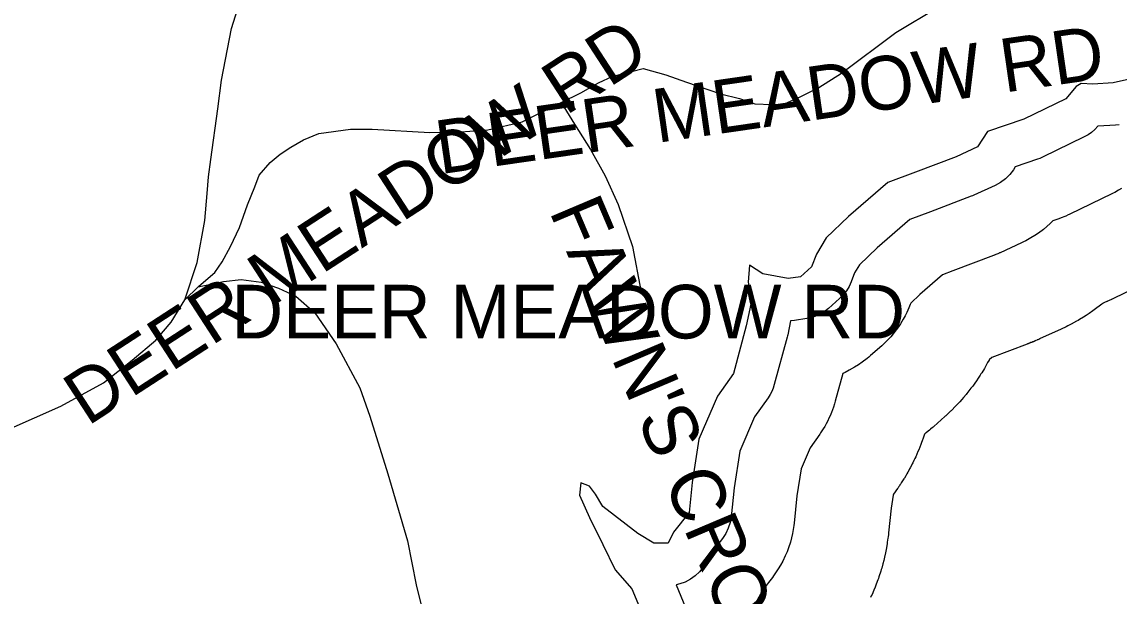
# Model space of a CAD drawing. Extents: x 1950930 to 2061844, y 904556 to 1017002.
# Drawn here: x 1970002 to 1971944, y 983574 to 984591 of the extents above; entities that cross this region are included whole.
import ezdxf

# ---------------------------------------------------------------- set-up
doc = ezdxf.new("R2010")
doc.units = 0
for name, color, linetype in [('Exist Hydrographic Buffer Line', 7, 'Continuous'), ('Exist Hydrographic Lake Shore', 7, 'Continuous'), ('Exist Road Non-System Type 51', 7, 'Continuous'), ('Exist Road Non-System Type 51 Label', 7, 'Continuous')]:
    doc.layers.add(name, color=color, linetype=linetype)

msp = doc.modelspace()

# ---------------------------------------------------------------- linework, layer by layer
at = {"layer": 'Exist Hydrographic Buffer Line'}
for points in [[(1971944.1, 984408.4), (1971938.1, 984407.8), (1971906.9, 984405.9), (1971906.8, 984405.7), (1971901.5, 984400.1), (1971895.6, 984395), (1971889.2, 984390.6), (1971882.4, 984386.8), (1971808.3, 984350.8), (1971804, 984348.9), (1971799.6, 984347.3), (1971760.3, 984333.9), (1971757, 984328.8), (1971750.6, 984320.2), (1971743, 984312.6), (1971734.4, 984306.2), (1971725, 984301), (1971686.9, 984283.6), (1971684.6, 984282.6), (1971682.3, 984281.7), (1971610.4, 984254.4), (1971610.3, 984254.4), (1971610.3, 984254.4), (1971573.6, 984240.5), (1971515.7, 984190.7), (1971484.8, 984160.6), (1971476, 984146.3), (1971469.8, 984130), (1971466.1, 984121.8), (1971461.4, 984114.1), (1971455.9, 984107), (1971449.5, 984100.6), (1971429.9, 984083.2), (1971421.3, 984076.6), (1971411.9, 984071.3), (1971401.8, 984067.4), (1971391.2, 984065), (1971369.4, 984061.8), (1971363, 984061.1), (1971362.7, 984061.1), (1971357.6, 984036.6), (1971357.1, 984034.4), (1971356.5, 984032.3), (1971333.7, 983948.3), (1971331.7, 983942.1), (1971329.2, 983936.1), (1971326.2, 983930.4), (1971322.7, 983924.9), (1971298.8, 983891), (1971272.9, 983830.5), (1971262.7, 983765.4), (1971257.5, 983714), (1971255.7, 983703.7), (1971252.4, 983693.6), (1971247.8, 983684.2), (1971242, 983675.5), (1971219.4, 983646.5), (1971212.9, 983633.6), (1971207.6, 983624.7), (1971201.2, 983616.5), (1971193.7, 983609.4), (1971185.3, 983603.3), (1971176.1, 983598.5), (1971166.3, 983595), (1971159.8, 983593.6), (1971228.2, 983429)], [(1971948.3, 984295.4), (1971943.3, 984292.5), (1971936.5, 984288.7), (1971933.9, 984287.4), (1971931.3, 984286.1), (1971857.2, 984250.1), (1971855.7, 984249.3), (1971854.1, 984248.6), (1971849.8, 984246.7), (1971846.6, 984245.3), (1971843.3, 984244), (1971838.9, 984242.4), (1971837.3, 984241.8), (1971835.6, 984241.2), (1971827.1, 984238.3), (1971822.4, 984233.6), (1971816.5, 984228.1), (1971810.3, 984223.1), (1971801.7, 984216.6), (1971795.1, 984212), (1971788.2, 984207.9), (1971778.8, 984202.8), (1971775.2, 984200.9), (1971771.6, 984199.2), (1971733.5, 984181.7), (1971732.6, 984181.4), (1971731.8, 984181), (1971729.5, 984180), (1971727.8, 984179.2), (1971726, 984178.5), (1971723.7, 984177.6), (1971722.9, 984177.3), (1971722, 984176.9), (1971650.1, 984149.7), (1971650.1, 984149.7), (1971650, 984149.7), (1971650, 984149.6), (1971650, 984149.6), (1971649.9, 984149.6), (1971649.9, 984149.6), (1971631.7, 984142.7), (1971591.3, 984108), (1971575.3, 984092.4), (1971574.4, 984090.1), (1971573.2, 984087), (1971571.9, 984083.9), (1971568.2, 984075.7), (1971565.2, 984069.7), (1971561.9, 984063.8), (1971557.3, 984056.1), (1971553.6, 984050.5), (1971549.6, 984045.1), (1971544.1, 984038), (1971539.8, 984032.8), (1971535.2, 984027.9), (1971528.8, 984021.5), (1971526.4, 984019.2), (1971524, 984016.9), (1971504.3, 983999.5), (1971501.3, 983996.8), (1971498.1, 983994.3), (1971489.5, 983987.7), (1971482.9, 983983), (1971476, 983978.8), (1971466.6, 983973.5), (1971459.4, 983969.8), (1971455.1, 983968), (1971441.7, 983918.9), (1971441.1, 983916.5), (1971440.3, 983914.2), (1971438.4, 983908), (1971436.8, 983903.4), (1971435, 983898.9), (1971432.5, 983892.9), (1971430.6, 983888.5), (1971428.4, 983884.2), (1971425.4, 983878.4), (1971423.1, 983874.2), (1971420.5, 983870.1), (1971417, 983864.6), (1971415.7, 983862.6), (1971414.3, 983860.6), (1971397.2, 983836.2), (1971381.4, 983799.2), (1971373.8, 983751), (1971368.9, 983702.7), (1971368.4, 983698.8), (1971367.8, 983694.9), (1971366, 983684.5), (1971364.4, 983676.8), (1971362.3, 983669.3), (1971359, 983659.3), (1971356.4, 983651.9), (1971353.2, 983644.7), (1971348.6, 983635.2), (1971344.9, 983628.3), (1971340.7, 983621.6), (1971334.9, 983612.9), (1971332.6, 983609.7), (1971330.3, 983606.5), (1971314.5, 983586.4), (1971313.1, 983583.5), (1971311.3, 983580.1), (1971309.4, 983576.7), (1971304.1, 983567.8)], [(1972004.4, 984134.8), (1971930.6, 984099), (1971930, 984098.7), (1971929.4, 984098.4), (1971927.9, 984097.6), (1971926.7, 984097.1), (1971925.5, 984096.5), (1971923.9, 984095.8), (1971923.3, 984095.5), (1971922.7, 984095.3), (1971918.4, 984093.4), (1971917.2, 984092.8), (1971916, 984092.3), (1971915.4, 984092), (1971913.5, 984090.5), (1971911.1, 984088.7), (1971902.5, 984082.2), (1971900.1, 984080.5), (1971897.6, 984078.7), (1971891.1, 984074.1), (1971886.1, 984070.8), (1971881, 984067.6), (1971874.1, 984063.5), (1971871.5, 984062), (1971868.8, 984060.6), (1971859.4, 984055.4), (1971858.1, 984054.7), (1971856.8, 984054), (1971853.2, 984052.1), (1971850.6, 984050.7), (1971847.9, 984049.4), (1971844.2, 984047.7), (1971842.9, 984047), (1971841.5, 984046.4), (1971803.4, 984029), (1971803.1, 984028.8), (1971802.7, 984028.7), (1971801.9, 984028.3), (1971801.3, 984028), (1971800.6, 984027.7), (1971799.8, 984027.3), (1971799.4, 984027.2), (1971799.1, 984027.1), (1971796.8, 984026.1), (1971796.2, 984025.8), (1971795.5, 984025.5), (1971793.8, 984024.8), (1971792.5, 984024.2), (1971791.2, 984023.7), (1971789.5, 984023), (1971788.9, 984022.7), (1971788.2, 984022.5), (1971785.9, 984021.5), (1971785.6, 984021.4), (1971785.2, 984021.3), (1971784.4, 984020.9), (1971783.7, 984020.7), (1971783.1, 984020.4), (1971782.2, 984020.1), (1971781.9, 984020), (1971781.5, 984019.8), (1971718.8, 983996.1), (1971714.2, 983992.1), (1971713.9, 983991.5), (1971711.5, 983987.1), (1971708.2, 983981.2), (1971707, 983979.1), (1971705.7, 983976.9), (1971701, 983969.2), (1971699.7, 983967.1), (1971698.4, 983964.9), (1971694.7, 983959.3), (1971691.9, 983955.1), (1971689, 983951), (1971685, 983945.6), (1971683.5, 983943.5), (1971682, 983941.6), (1971676.4, 983934.5), (1971674.8, 983932.5), (1971673.2, 983930.5), (1971669, 983925.4), (1971665.7, 983921.5), (1971662.3, 983917.8), (1971657.7, 983912.9), (1971655.9, 983911.1), (1971654.2, 983909.3), (1971647.8, 983902.9), (1971646.9, 983902), (1971646, 983901.2), (1971643.6, 983898.8), (1971641.8, 983897.1), (1971640, 983895.3), (1971637.5, 983893.1), (1971636.5, 983892.2), (1971635.6, 983891.4), (1971616, 983873.9), (1971614.9, 983872.9), (1971613.7, 983871.9), (1971610.6, 983869.3), (1971608.3, 983867.4), (1971606, 983865.4), (1971602.8, 983862.9), (1971601.6, 983862), (1971600.4, 983861.1), (1971599.5, 983860.4), (1971598.4, 983856.9), (1971597.8, 983855.2), (1971597.3, 983853.4), (1971595.7, 983848.8), (1971594.5, 983845.4), (1971593.2, 983842), (1971591.4, 983837.5), (1971590.7, 983835.8), (1971590, 983834.2), (1971587.5, 983828.2), (1971586.8, 983826.5), (1971586.1, 983824.8), (1971584.1, 983820.4), (1971582.6, 983817.1), (1971581, 983813.8), (1971578.9, 983809.5), (1971578.1, 983807.9), (1971577.2, 983806.2), (1971574.2, 983800.5), (1971573.4, 983798.9), (1971572.5, 983797.3), (1971570.2, 983793), (1971568.4, 983789.9), (1971566.5, 983786.8), (1971564, 983782.6), (1971563, 983781.1), (1971562.1, 983779.5), (1971558.6, 983774.1), (1971558.1, 983773.3), (1971557.6, 983772.6), (1971556.3, 983770.5), (1971555.3, 983769), (1971554.2, 983767.5), (1971552.9, 983765.5), (1971552.3, 983764.8), (1971551.8, 983764), (1971544.7, 983753.9), (1971544.1, 983752.4), (1971540.5, 983729.5), (1971536, 983685.6), (1971535.9, 983684.1), (1971535.7, 983682.7), (1971535.2, 983678.8), (1971534.9, 983675.9), (1971534.4, 983672.9), (1971533.8, 983669.1), (1971533.6, 983667.6), (1971533.3, 983666.2), (1971531.6, 983655.8), (1971531, 983652.9), (1971530.4, 983650), (1971528.8, 983642.3), (1971527.5, 983636.6), (1971526, 983630.9), (1971523.9, 983623.3), (1971523, 983620.5), (1971522.1, 983617.7), (1971518.9, 983607.7), (1971518, 983604.9), (1971517, 983602.1), (1971514.3, 983594.7), (1971512.2, 983589.2), (1971509.9, 983583.8), (1971506.8, 983576.6), (1971505.5, 983573.9), (1971504.3, 983571.3)]]:
    msp.add_lwpolyline(points, dxfattribs=at)
at = {"layer": 'Exist Hydrographic Lake Shore'}
for points in [[(1971991.3, 984495.7), (1971933.5, 984482.6), (1971897.6, 984480.4), (1971876.9, 984481.5), (1971868.2, 984476.1), (1971849.6, 984454.3), (1971775.5, 984418.3), (1971711.3, 984396.5), (1971693.8, 984369.2), (1971655.7, 984351.8), (1971583.8, 984324.5), (1971534.8, 984306), (1971465, 984246), (1971425.8, 984207.9), (1971408.4, 984179.5), (1971399.7, 984156.6), (1971380.1, 984139.2), (1971358.3, 984135.9), (1971313.6, 984144.6), (1971289.6, 984159.9), (1971287.4, 984129.4), (1971294, 984098.9), (1971284.2, 984052), (1971261.3, 983968)], [(1971261.3, 983968), (1971233, 983927.7), (1971200.3, 983851.4), (1971188.3, 983775), (1971182.9, 983721.6), (1971155.6, 983686.7), (1971145.8, 983667.1), (1971120.8, 983667.1), (1971092.4, 983684.6), (1971030.3, 983732.5), (1971017.3, 983754.3), (1971006.4, 983768.5), (1970991.1, 983774), (1970988.9, 983752.2), (1971006.4, 983712.9), (1971030.3, 983664.9), (1971052.1, 983620.2), (1971081.5, 983586.4), (1971160, 983397.8)]]:
    msp.add_lwpolyline(points, dxfattribs=at)
at = {"layer": 'Exist Road Non-System Type 51'}
msp.add_line((1970290, 984098.6), (1970313.8, 984121.6), dxfattribs=at)
for points in [[(1970290, 984098.6), (1970312.2, 984164.6), (1970325.6, 984239.1), (1970329.5, 984286.8), (1970332.2, 984316.4), (1970336.1, 984346.9), (1970348.5, 984436.6), (1970355.2, 984487.2), (1970372.9, 984578.8), (1970390, 984634.1)], [(1970956.4, 984447.6), (1970991.4, 984464.9), (1971022.5, 984482.9), (1971047.9, 984494.6), (1971080.9, 984502.9), (1971101.8, 984508.1), (1971141.8, 984496.9), (1971178.5, 984484.1), (1971238.5, 984463.2), (1971272, 984455.2), (1971299.2, 984445.7), (1971329.6, 984444.1), (1971352, 984445.7), (1971380.9, 984458.4), (1971412.8, 984474.4), (1971452.8, 984500.1), (1971548.8, 984572), (1971623.9, 984616.8)], [(1970313.8, 984121.6), (1970314.8, 984122.6), (1970343.6, 984146.6), (1970356.4, 984165.8), (1970370.8, 984192.9), (1970386.8, 984226.6), (1970401.1, 984266.6), (1970414, 984298.5), (1970422, 984319.3), (1970441.1, 984341.7), (1970458.8, 984356.1), (1970478, 984368.9), (1970500.4, 984381.7), (1970527.5, 984392.9), (1970583.5, 984400.9), (1970621.9, 984400.9), (1970724.2, 984394.5), (1970778.6, 984396.1), (1970826.6, 984399.3), (1970887.4, 984413.7), (1970956.4, 984447.6)], [(1970956.4, 984447.6), (1970979.8, 984409.6), (1971008.2, 984364.4), (1971034.6, 984318.1), (1971057.5, 984266.9), (1971082.9, 984192.7), (1971097.6, 984115), (1971097.6, 984114.5)], [(1970313.8, 984121.6), (1970358.4, 984130.7), (1970390, 984134.6), (1970425.5, 984129.9), (1970456.2, 984118.8), (1970487, 984104.6), (1970520.1, 984075.4), (1970558, 984020.2), (1970599.8, 983942.2), (1970617.9, 983892.5), (1970649.4, 983789.9), (1970684.5, 983671.6), (1970699.5, 983593.6), (1970712.2, 983543.2)], [(1969842.8, 983808.1), (1969878.1, 983825.1), (1970070.9, 983909.9), (1970146.1, 983951.4), (1970197.2, 983991.4), (1970238.9, 984026.6), (1970266, 984058.6), (1970290, 984098.6)]]:
    msp.add_lwpolyline(points, dxfattribs=at)

# ---------------------------------------------------------------- texts
at = {"layer": 'Exist Road Non-System Type 51 Label'}
for s, rotation, p in [('  DEER MEADOW RD', 33.0154, (1970058.8, 983835.2)), ('  DEER MEADOW RD', 8.2376, (1970672, 984310.5)), ("  FAWN'S CROSSING RD", 292.9815, (1970907, 984320.7))]:
    msp.add_text(s, height=95, rotation=rotation, dxfattribs=at).set_placement(p)
msp.add_text('  DEER MEADOW RD', height=95, dxfattribs=at).set_placement((1970301.9, 984029.9))

doc.saveas('drawing.dxf')
